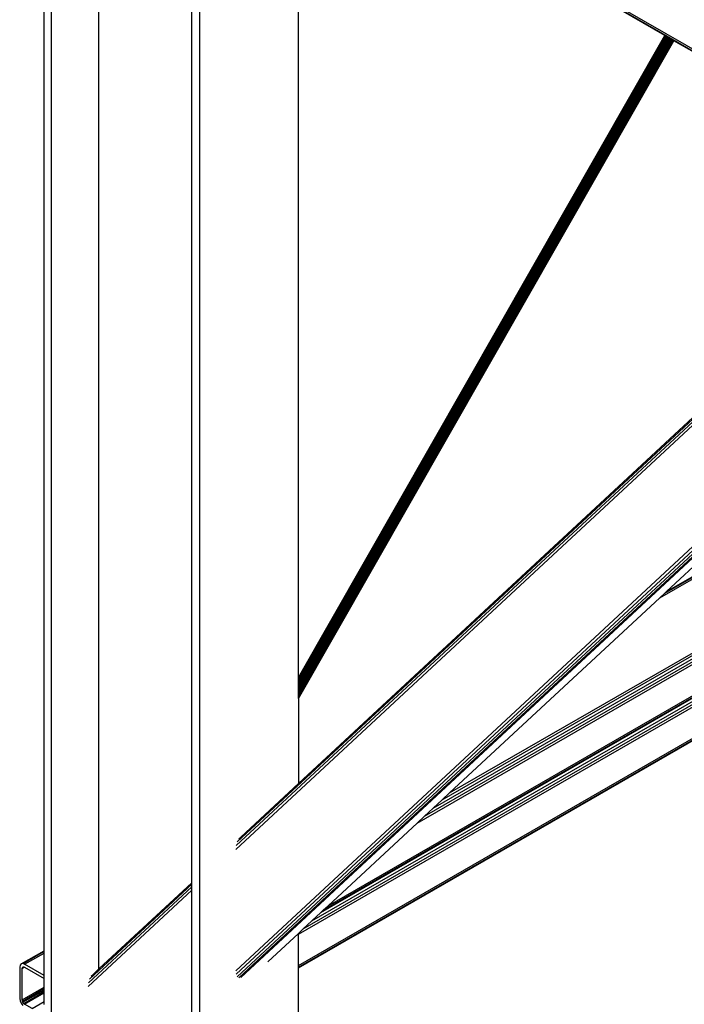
# Model space of a CAD drawing. Header units: millimetres. Extents: x 10 to 1250, y -62 to 528.
# Tile 524 of 656: x 597.733 to 598.496, y 508.25 to 509.381. Entities that reach past the tile are written whole.
import ezdxf

# ---------------------------------------------------------------- set-up
doc = ezdxf.new("R2010")
doc.units = ezdxf.units.MM
doc.header["$LTSCALE"] = 0.05

msp = doc.modelspace()

# ---------------------------------------------------------------- linework, layer by layer
at = {"color": 8}
for p, q in [((598.8391, 509.1547), (597.7334, 509.7931)), ((598.8395, 509.1525), (597.7339, 509.7908)), ((597.7614, 508.3118), (597.7614, 509.7742)), ((597.7701, 504.7344), (597.7701, 509.7692)), ((597.8242, 508.2908), (597.8242, 509.7379)), ((597.931, 508.3899), (597.931, 509.6763)), ((597.9396, 509.6713), (597.9396, 504.6365)), ((598.0533, 508.6257), (598.0533, 509.6057)), ((598.4738, 509.3629), (598.0533, 509.6057)), ((598.0533, 508.6257), (598.4738, 509.3629)), ((598.0533, 508.6256), (598.4738, 509.3629)), ((598.0533, 508.6253), (598.4739, 509.3628)), ((598.0533, 508.6248), (598.4742, 509.3627)), ((598.0533, 508.6241), (598.4744, 509.3625)), ((598.0533, 508.6233), (598.4748, 509.3623)), ((598.0533, 508.6223), (598.4752, 509.3621)), ((598.0533, 508.6212), (598.4757, 509.3618)), ((598.0533, 508.62), (598.4762, 509.3615)), ((598.0533, 508.6186), (598.4768, 509.3612)), ((598.0533, 508.6172), (598.4774, 509.3608)), ((598.0533, 508.6157), (598.4781, 509.3604)), ((598.0533, 508.6142), (598.4787, 509.3601)), ((598.0533, 508.6127), (598.4794, 509.3597)), ((598.0533, 508.6112), (598.48, 509.3593)), ((598.0533, 508.6097), (598.4806, 509.359)), ((598.0533, 508.6083), (598.4812, 509.3586)), ((598.0533, 508.607), (598.4818, 509.3583)), ((598.0533, 508.6058), (598.4823, 509.358)), ((598.0533, 508.6047), (598.4828, 509.3577)), ((598.0533, 508.6037), (598.4832, 509.3575)), ((598.0533, 508.6029), (598.4835, 509.3573)), ((598.0533, 508.6023), (598.4838, 509.3571)), ((598.0533, 508.6018), (598.484, 509.357)), ((598.0533, 508.6016), (598.4841, 509.3569)), ((598.0533, 508.6016), (598.4842, 509.3569)), ((598.4738, 509.3629), (598.4738, 509.3629)), ((598.4739, 509.3628), (598.4738, 509.3629)), ((598.4742, 509.3627), (598.4739, 509.3628)), ((598.4744, 509.3625), (598.4742, 509.3627)), ((598.4748, 509.3623), (598.4744, 509.3625)), ((598.4752, 509.3621), (598.4748, 509.3623)), ((598.4757, 509.3618), (598.4752, 509.3621)), ((598.4762, 509.3615), (598.4757, 509.3618)), ((598.4768, 509.3612), (598.4762, 509.3615)), ((598.4774, 509.3608), (598.4768, 509.3612)), ((598.4781, 509.3604), (598.4774, 509.3608)), ((598.4787, 509.3601), (598.4781, 509.3604)), ((598.4794, 509.3597), (598.4787, 509.3601)), ((598.48, 509.3593), (598.4794, 509.3597)), ((598.4806, 509.359), (598.48, 509.3593)), ((598.4812, 509.3586), (598.4806, 509.359)), ((598.4818, 509.3583), (598.4812, 509.3586)), ((598.4823, 509.358), (598.4818, 509.3583)), ((598.4828, 509.3577), (598.4823, 509.358)), ((598.4832, 509.3575), (598.4828, 509.3577)), ((598.4835, 509.3573), (598.4832, 509.3575)), ((598.4838, 509.3571), (598.4835, 509.3573)), ((598.484, 509.357), (598.4838, 509.3571)), ((598.4841, 509.3569), (598.484, 509.357)), ((598.4842, 509.3569), (598.4841, 509.3569)), ((598.7848, 509.1833), (598.4842, 509.3569)), ((597.9814, 508.4281), (598.7906, 509.18)), ((597.9819, 508.4325), (598.788, 509.1815)), ((597.9831, 508.4367), (598.786, 509.1827)), ((598.0533, 508.5037), (598.7848, 509.1833)), ((598.0533, 508.5037), (598.7848, 509.1833)), ((597.9814, 508.2886), (598.8608, 509.1057)), ((597.9819, 508.2847), (598.8608, 509.1014)), ((597.9831, 508.2819), (598.8608, 509.0975)), ((597.9849, 508.2807), (598.8608, 509.0945)), ((597.9871, 508.2811), (598.8608, 509.0929)), ((598.4757, 508.7242), (598.8608, 509.082)), ((598.4757, 508.7242), (598.8608, 508.9465)), ((598.468, 508.717), (598.8608, 508.9438)), ((598.4737, 508.7223), (598.8608, 508.9458)), ((598.2182, 508.4849), (598.8608, 508.8559)), ((598.2268, 508.4929), (598.8608, 508.8589)), ((598.1895, 508.4582), (598.8608, 508.8458)), ((598.198, 508.4661), (598.8608, 508.8488)), ((598.2081, 508.4755), (598.8608, 508.8524)), ((598.0588, 508.3368), (598.8608, 508.7998)), ((598.0689, 508.3461), (598.8608, 508.8034)), ((598.079, 508.3555), (598.8608, 508.8069)), ((598.0798, 508.3563), (598.8608, 508.8072)), ((598.0818, 508.3582), (598.8608, 508.8079)), ((598.0875, 508.3635), (598.8608, 508.8099)), ((598.0533, 508.3306), (598.8608, 508.7968)), ((598.0533, 508.2947), (598.8608, 508.7609)), ((598.0533, 508.2927), (598.8608, 508.7589)), ((598.0533, 508.292), (598.8608, 508.7582)), ((598.468, 508.717), (598.4737, 508.7223)), ((598.4737, 508.7223), (598.4757, 508.7242)), ((598.2268, 508.4929), (598.468, 508.717)), ((598.0533, 508.6256), (598.0533, 508.6257)), ((598.0533, 508.6253), (598.0533, 508.6256)), ((598.0533, 508.6248), (598.0533, 508.6253)), ((598.0533, 508.6241), (598.0533, 508.6248)), ((598.0533, 508.6233), (598.0533, 508.6241)), ((598.0533, 508.6223), (598.0533, 508.6233)), ((598.0533, 508.6212), (598.0533, 508.6223)), ((598.0533, 508.62), (598.0533, 508.6212)), ((598.0533, 508.6186), (598.0533, 508.62)), ((598.0533, 508.6172), (598.0533, 508.6186)), ((598.0533, 508.6157), (598.0533, 508.6172)), ((598.0533, 508.6142), (598.0533, 508.6157)), ((598.0533, 508.6127), (598.0533, 508.6142)), ((598.0533, 508.6112), (598.0533, 508.6127)), ((598.0533, 508.6097), (598.0533, 508.6112)), ((598.0533, 508.6083), (598.0533, 508.6097)), ((598.0533, 508.607), (598.0533, 508.6083)), ((598.0533, 508.6058), (598.0533, 508.607)), ((598.0533, 508.6047), (598.0533, 508.6058)), ((598.0533, 508.6037), (598.0533, 508.6047)), ((598.0533, 508.6029), (598.0533, 508.6037)), ((598.0533, 508.6023), (598.0533, 508.6029)), ((598.0533, 508.6018), (598.0533, 508.6023)), ((598.0533, 508.6016), (598.0533, 508.6018)), ((598.0533, 508.6016), (598.0533, 508.5037)), ((597.9871, 508.4422), (598.0533, 508.5037)), ((598.2081, 508.4755), (598.2182, 508.4849)), ((598.2182, 508.4849), (598.2268, 508.4929)), ((598.198, 508.4661), (598.2081, 508.4755)), ((598.1895, 508.4582), (598.198, 508.4661)), ((598.0875, 508.3635), (598.1895, 508.4582)), ((597.9849, 508.4401), (597.9871, 508.4422)), ((597.8119, 508.2706), (597.931, 508.3812)), ((597.8123, 508.2749), (597.931, 508.3852)), ((597.8136, 508.2792), (597.931, 508.3883)), ((597.8242, 508.2908), (597.931, 508.3899)), ((597.931, 508.3883), (597.931, 508.3899)), ((597.931, 508.3852), (597.931, 508.3883)), ((597.931, 508.3812), (597.931, 508.3852)), ((597.931, 508.2417), (597.931, 508.3812)), ((598.0818, 508.3582), (598.0875, 508.3635)), ((598.0689, 508.3461), (598.079, 508.3555)), ((598.079, 508.3555), (598.0798, 508.3563)), ((598.0798, 508.3563), (598.0818, 508.3582)), ((598.0533, 508.3317), (598.0588, 508.3368)), ((598.0588, 508.3368), (598.0689, 508.3461)), ((598.0182, 508.299), (598.0533, 508.3317)), ((598.0533, 508.3306), (598.0533, 508.3317)), ((598.0533, 508.2947), (598.0533, 508.3306)), ((597.7351, 508.2966), (597.7614, 508.3118)), ((597.7369, 508.2969), (597.7614, 508.3111)), ((597.7391, 508.2962), (597.7614, 508.3091)), ((597.7614, 508.3111), (597.7614, 508.3118)), ((597.7614, 508.3091), (597.7614, 508.3111)), ((597.7614, 508.2833), (597.7614, 508.3091)), ((597.7339, 508.2951), (597.7334, 508.2929)), ((597.7334, 508.2929), (597.7334, 508.257)), ((597.7351, 508.2966), (597.7339, 508.2951)), ((597.7369, 508.2969), (597.7351, 508.2966)), ((597.7363, 508.2912), (597.7391, 508.2929)), ((597.7363, 508.2912), (597.7365, 508.2924)), ((597.7363, 508.2554), (597.7363, 508.2912)), ((597.7365, 508.2924), (597.738, 508.2933)), ((597.7365, 508.2924), (597.7371, 508.2931)), ((597.7391, 508.2962), (597.7369, 508.2969)), ((597.7371, 508.2931), (597.738, 508.2933)), ((597.738, 508.2933), (597.7391, 508.2929)), ((597.7614, 508.2833), (597.7391, 508.2962)), ((597.7391, 508.2929), (597.7614, 508.28)), ((597.8176, 508.2846), (597.8242, 508.2908)), ((598.0533, 508.2927), (598.0533, 508.2947)), ((598.0533, 508.292), (598.0533, 508.2927)), ((598.0533, 508.1599), (598.0533, 508.292)), ((597.7614, 508.28), (597.7614, 508.2833)), ((597.7614, 508.2699), (597.7614, 508.28)), ((597.8154, 508.2826), (597.8176, 508.2846)), ((597.7363, 508.2554), (597.7614, 508.2699)), ((597.7365, 508.254), (597.7614, 508.2684)), ((597.7614, 508.2684), (597.7614, 508.2699)), ((597.7614, 508.2666), (597.7614, 508.2684)), ((597.7334, 508.257), (597.7339, 508.2543)), ((597.7371, 508.2526), (597.7614, 508.2666)), ((597.738, 508.2513), (597.7614, 508.2649)), ((597.7391, 508.2505), (597.7614, 508.2633)), ((597.7614, 508.2649), (597.7614, 508.2666)), ((597.7614, 508.2633), (597.7614, 508.2649)), ((597.7614, 508.2533), (597.7614, 508.2633)), ((597.7339, 508.2543), (597.7351, 508.2514)), ((597.7351, 508.2514), (597.7369, 508.2489)), ((597.7365, 508.254), (597.7363, 508.2554)), ((597.7371, 508.2526), (597.7365, 508.254)), ((597.738, 508.2513), (597.7371, 508.2526)), ((597.7391, 508.2505), (597.738, 508.2513)), ((597.7479, 508.2454), (597.7391, 508.2505)), ((597.7479, 508.2454), (597.7614, 508.2533)), ((597.7614, 508.25), (597.7614, 508.2533))]:
    msp.add_line(p, q, dxfattribs=at)

doc.saveas('drawing.dxf')
